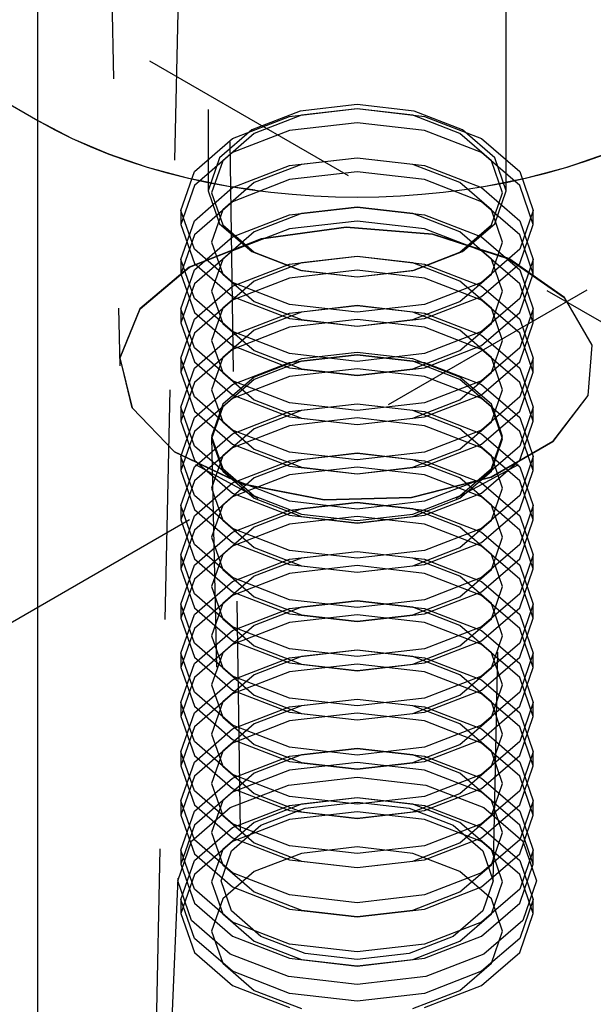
# Model space of a CAD drawing. Header units: inches. Extents: x 1907 to 2452, y -210 to -54.
# Tile 530 of 656: x 2009.775 to 2010.025, y -195.891 to -195.463. Entities that reach past the tile are written whole.
import ezdxf

# ---------------------------------------------------------------- set-up
doc = ezdxf.new("R2010")
doc.units = ezdxf.units.IN
doc.header["$LTSCALE"] = 0.5
doc.header["$MEASUREMENT"] = 0
doc.linetypes.add('HIDDEN', pattern=[0.225, 0.15, -0.075])
doc.layers.add('SID-M-H', color=4, linetype='HIDDEN')
doc.layers.add('SID-M-S', color=105, linetype='Continuous')

msp = doc.modelspace()

# ---------------------------------------------------------------- linework, layer by layer
at = {"layer": 'SID-M-H'}
for p, q in [((2015.11487, -198.53046), (1991.78034, -185.05973)), ((2011.06174, -194.98051), (2009.29398, -196.00102)), ((2009.88382, -196.61576), (2009.86049, -195.08577)), ((2009.82161, -196.52366), (2009.84897, -195.24428)), ((2009.8574, -195.3018), (2009.8574, -195.53718)), ((2009.98732, -195.53718), (2009.98732, -195.3018)), ((2009.8141, -195.38843), (2009.81891, -195.61343)), ((2009.8975, -195.50253), (2009.87643, -195.51066)), ((2009.89298, -195.50479), (2009.92236, -195.50141)), ((2009.92236, -195.49968), (2009.8975, -195.50253)), ((2009.92236, -195.50149), (2009.89811, -195.50427)), ((2009.94722, -195.50253), (2009.92236, -195.49968)), ((2009.92236, -195.50141), (2009.95174, -195.50479)), ((2009.94662, -195.50427), (2009.92236, -195.50149)), ((2009.9683, -195.51066), (2009.94722, -195.50253)), ((2009.86808, -195.5144), (2009.89298, -195.50479)), ((2009.89811, -195.50427), (2009.87754, -195.51221)), ((2009.92236, -195.50754), (2009.89298, -195.51091)), ((2009.95174, -195.51091), (2009.92236, -195.50754)), ((2009.96718, -195.51221), (2009.94662, -195.50427)), ((2009.95174, -195.50479), (2009.97665, -195.5144)), ((2009.87643, -195.51066), (2009.86235, -195.52283)), ((2009.89298, -195.51091), (2009.86808, -195.52052)), ((2009.97665, -195.52052), (2009.95174, -195.51091)), ((2009.98238, -195.52283), (2009.9683, -195.51066)), ((2009.85144, -195.52877), (2009.86808, -195.5144)), ((2009.87754, -195.51221), (2009.8638, -195.52408)), ((2009.98092, -195.52408), (2009.96718, -195.51221)), ((2009.97665, -195.5144), (2009.99329, -195.52877)), ((2009.86808, -195.52052), (2009.85144, -195.5349)), ((2009.99329, -195.5349), (2009.97665, -195.52052)), ((2009.86235, -195.52283), (2009.8574, -195.53718)), ((2009.8638, -195.52408), (2009.85898, -195.53808)), ((2009.89298, -195.52622), (2009.92236, -195.52285)), ((2009.92236, -195.52292), (2009.89811, -195.52571)), ((2009.92236, -195.52285), (2009.95174, -195.52622)), ((2009.94662, -195.52571), (2009.92236, -195.52292)), ((2009.98575, -195.53808), (2009.98092, -195.52408)), ((2009.98732, -195.53718), (2009.98238, -195.52283)), ((2009.84559, -195.54573), (2009.85144, -195.52877)), ((2009.86808, -195.53583), (2009.89298, -195.52622)), ((2009.89811, -195.52571), (2009.87754, -195.53364)), ((2009.92236, -195.52897), (2009.89298, -195.53234)), ((2009.95174, -195.53234), (2009.92236, -195.52897)), ((2009.96718, -195.53364), (2009.94662, -195.52571)), ((2009.95174, -195.52622), (2009.97665, -195.53583)), ((2009.99329, -195.52877), (2009.99914, -195.54573)), ((2009.89298, -195.53234), (2009.86808, -195.54195)), ((2009.97665, -195.54195), (2009.95174, -195.53234)), ((2009.85144, -195.5349), (2009.84559, -195.55186)), ((2009.85144, -195.55021), (2009.86808, -195.53583)), ((2009.8574, -195.53718), (2009.86235, -195.55153)), ((2009.87754, -195.53364), (2009.8638, -195.54551)), ((2009.98092, -195.54551), (2009.96718, -195.53364)), ((2009.97665, -195.53583), (2009.99329, -195.55021)), ((2009.98238, -195.55153), (2009.98732, -195.53718)), ((2009.99914, -195.55186), (2009.99329, -195.5349)), ((2009.86808, -195.54195), (2009.85144, -195.55633)), ((2009.85898, -195.53808), (2009.8638, -195.55208)), ((2009.99329, -195.55633), (2009.97665, -195.54195)), ((2009.98092, -195.55208), (2009.98575, -195.53808)), ((2009.84559, -195.54573), (2009.84559, -195.55186)), ((2009.85144, -195.56269), (2009.84559, -195.54573)), ((2009.8638, -195.54551), (2009.85898, -195.55951)), ((2009.89298, -195.54765), (2009.92236, -195.54428)), ((2009.92236, -195.54435), (2009.89811, -195.54714)), ((2009.92236, -195.54428), (2009.95174, -195.54765)), ((2009.94662, -195.54714), (2009.92236, -195.54435)), ((2009.98575, -195.55951), (2009.98092, -195.54551)), ((2009.99914, -195.54573), (2009.99329, -195.56269)), ((2009.99914, -195.55186), (2009.99914, -195.54573)), ((2009.84559, -195.56717), (2009.85144, -195.55021)), ((2009.86808, -195.55726), (2009.89298, -195.54765)), ((2009.89811, -195.54714), (2009.87754, -195.55507)), ((2009.92236, -195.5504), (2009.89298, -195.55378)), ((2009.95174, -195.55378), (2009.92236, -195.5504)), ((2009.96718, -195.55507), (2009.94662, -195.54714)), ((2009.95174, -195.54765), (2009.97665, -195.55726)), ((2009.99329, -195.55021), (2009.99914, -195.56717)), ((2009.84559, -195.55186), (2009.85144, -195.56882)), ((2009.86235, -195.55153), (2009.87643, -195.5637)), ((2009.8638, -195.55208), (2009.87754, -195.56395)), ((2009.89298, -195.55378), (2009.86808, -195.56338)), ((2009.91759, -195.55303), (2009.88058, -195.55805)), ((2009.88061, -195.5581), (2009.91759, -195.55308)), ((2009.95524, -195.55606), (2009.91759, -195.55303)), ((2009.91759, -195.55308), (2009.95521, -195.55611)), ((2009.97665, -195.56338), (2009.95174, -195.55378)), ((2009.96718, -195.56395), (2009.98092, -195.55208)), ((2009.9683, -195.5637), (2009.98238, -195.55153)), ((2009.99329, -195.56882), (2009.99914, -195.55186)), ((2009.85144, -195.55633), (2009.84559, -195.57329)), ((2009.88058, -195.55805), (2009.84921, -195.57046)), ((2009.84928, -195.5705), (2009.88061, -195.5581)), ((2009.85144, -195.57164), (2009.86808, -195.55726)), ((2009.87754, -195.55507), (2009.8638, -195.56694)), ((2009.95521, -195.55611), (2009.9884, -195.56678)), ((2009.98846, -195.56674), (2009.95524, -195.55606)), ((2009.98092, -195.56694), (2009.96718, -195.55507)), ((2009.97665, -195.55726), (2009.99329, -195.57164)), ((2009.99914, -195.57329), (2009.99329, -195.55633)), ((2009.86808, -195.57707), (2009.85144, -195.56269)), ((2009.86808, -195.56338), (2009.85144, -195.57776)), ((2009.85898, -195.55951), (2009.8638, -195.57352)), ((2009.99329, -195.56269), (2009.97665, -195.57707)), ((2009.99329, -195.57776), (2009.97665, -195.56338)), ((2009.98092, -195.57352), (2009.98575, -195.55951)), ((2009.84559, -195.56717), (2009.84559, -195.57329)), ((2009.85144, -195.58413), (2009.84559, -195.56717)), ((2009.8638, -195.56694), (2009.85898, -195.58094)), ((2009.87643, -195.5637), (2009.8975, -195.57183)), ((2009.87754, -195.56395), (2009.89811, -195.57189)), ((2009.89298, -195.56908), (2009.92236, -195.56571)), ((2009.92236, -195.56578), (2009.89811, -195.56857)), ((2009.92236, -195.56571), (2009.95174, -195.56908)), ((2009.94662, -195.56857), (2009.92236, -195.56578)), ((2009.94662, -195.57189), (2009.96718, -195.56395)), ((2009.94722, -195.57183), (2009.9683, -195.5637)), ((2009.98575, -195.58094), (2009.98092, -195.56694)), ((2009.9884, -195.56678), (2010.01266, -195.58365)), ((2010.01275, -195.58363), (2009.98846, -195.56674)), ((2009.99914, -195.56717), (2009.99329, -195.58413)), ((2009.99914, -195.57329), (2009.99914, -195.56717)), ((2009.84921, -195.57046), (2009.82772, -195.58857)), ((2009.82781, -195.58859), (2009.84928, -195.5705)), ((2009.84559, -195.5886), (2009.85144, -195.57164)), ((2009.85144, -195.56882), (2009.86808, -195.5832)), ((2009.86808, -195.57869), (2009.89298, -195.56908)), ((2009.89811, -195.56857), (2009.87754, -195.5765)), ((2009.92236, -195.57183), (2009.89298, -195.57521)), ((2009.8975, -195.57183), (2009.92236, -195.57468)), ((2009.89811, -195.57189), (2009.92236, -195.57467)), ((2009.92236, -195.57468), (2009.94722, -195.57183)), ((2009.95174, -195.57521), (2009.92236, -195.57183)), ((2009.92236, -195.57467), (2009.94662, -195.57189)), ((2009.96718, -195.5765), (2009.94662, -195.56857)), ((2009.95174, -195.56908), (2009.97665, -195.57869)), ((2009.97665, -195.5832), (2009.99329, -195.56882)), ((2009.99329, -195.57164), (2009.99914, -195.5886)), ((2009.84559, -195.57329), (2009.85144, -195.59025)), ((2009.8638, -195.57352), (2009.87754, -195.58539)), ((2009.89298, -195.57521), (2009.86808, -195.58481)), ((2009.97665, -195.58481), (2009.95174, -195.57521)), ((2009.96718, -195.58539), (2009.98092, -195.57352)), ((2009.99329, -195.59025), (2009.99914, -195.57329)), ((2009.85144, -195.57776), (2009.84559, -195.59472)), ((2009.85144, -195.59307), (2009.86808, -195.57869)), ((2009.87754, -195.5765), (2009.8638, -195.58837)), ((2009.89298, -195.58668), (2009.86808, -195.57707)), ((2009.97665, -195.57707), (2009.95174, -195.58668)), ((2009.98092, -195.58837), (2009.96718, -195.5765)), ((2009.97665, -195.57869), (2009.99329, -195.59307)), ((2009.99914, -195.59472), (2009.99329, -195.57776)), ((2009.86808, -195.5985), (2009.85144, -195.58413)), ((2009.86808, -195.58481), (2009.85144, -195.59919)), ((2009.85898, -195.58094), (2009.8638, -195.59495)), ((2009.86808, -195.5832), (2009.89298, -195.5928)), ((2009.95174, -195.5928), (2009.97665, -195.5832)), ((2009.99329, -195.58413), (2009.97665, -195.5985)), ((2009.99329, -195.59919), (2009.97665, -195.58481)), ((2009.98092, -195.59495), (2009.98575, -195.58094)), ((2010.01266, -195.58365), (2010.02473, -195.60445)), ((2010.02483, -195.60444), (2010.01275, -195.58363)), ((2009.82772, -195.58857), (2009.81902, -195.60993)), ((2009.81911, -195.60993), (2009.82781, -195.58859)), ((2009.84559, -195.5886), (2009.84559, -195.59472)), ((2009.85144, -195.60556), (2009.84559, -195.5886)), ((2009.8638, -195.58837), (2009.85898, -195.60238)), ((2009.87754, -195.58539), (2009.89811, -195.59332)), ((2009.92236, -195.59005), (2009.89298, -195.58668)), ((2009.89298, -195.59051), (2009.92236, -195.58714)), ((2009.92236, -195.58721), (2009.89811, -195.59)), ((2009.95174, -195.58668), (2009.92236, -195.59005)), ((2009.92236, -195.58714), (2009.95174, -195.59051)), ((2009.94662, -195.59), (2009.92236, -195.58721)), ((2009.94662, -195.59332), (2009.96718, -195.58539)), ((2009.98575, -195.60238), (2009.98092, -195.58837)), ((2009.99914, -195.5886), (2009.99329, -195.60556)), ((2009.99914, -195.59472), (2009.99914, -195.5886)), ((2009.84559, -195.61003), (2009.85144, -195.59307)), ((2009.85144, -195.59025), (2009.86808, -195.60463)), ((2009.86808, -195.60012), (2009.89298, -195.59051)), ((2009.89811, -195.59), (2009.87754, -195.59793)), ((2009.89298, -195.5928), (2009.92236, -195.59618)), ((2009.92236, -195.59327), (2009.89298, -195.59664)), ((2009.89811, -195.59332), (2009.92236, -195.5961)), ((2009.92236, -195.59618), (2009.95174, -195.5928)), ((2009.95174, -195.59664), (2009.92236, -195.59327)), ((2009.92236, -195.5961), (2009.94662, -195.59332)), ((2009.96718, -195.59793), (2009.94662, -195.59)), ((2009.95174, -195.59051), (2009.97665, -195.60012)), ((2009.97665, -195.60463), (2009.99329, -195.59025)), ((2009.99329, -195.59307), (2009.99914, -195.61003)), ((2009.84559, -195.59472), (2009.85144, -195.61168)), ((2009.8638, -195.59495), (2009.87754, -195.60682)), ((2009.89298, -195.59664), (2009.86808, -195.60625)), ((2009.97665, -195.60625), (2009.95174, -195.59664)), ((2009.96718, -195.60682), (2009.98092, -195.59495)), ((2009.99329, -195.61168), (2009.99914, -195.59472)), ((2009.85144, -195.59919), (2009.84559, -195.61615)), ((2009.85144, -195.6145), (2009.86808, -195.60012)), ((2009.87754, -195.59793), (2009.8638, -195.6098)), ((2009.89298, -195.60811), (2009.86808, -195.5985)), ((2009.97665, -195.5985), (2009.95174, -195.60811)), ((2009.98092, -195.6098), (2009.96718, -195.59793)), ((2009.97665, -195.60012), (2009.99329, -195.6145)), ((2009.99914, -195.61615), (2009.99329, -195.59919)), ((2009.86808, -195.61994), (2009.85144, -195.60556)), ((2009.86808, -195.60625), (2009.85144, -195.62062)), ((2009.85898, -195.60238), (2009.8638, -195.61638)), ((2009.86808, -195.60463), (2009.89298, -195.61424)), ((2009.95174, -195.61424), (2009.97665, -195.60463)), ((2009.99329, -195.60556), (2009.97665, -195.61994)), ((2009.99329, -195.62062), (2009.97665, -195.60625)), ((2009.98092, -195.61638), (2009.98575, -195.60238)), ((2010.02473, -195.60445), (2010.02298, -195.62635)), ((2010.02307, -195.62636), (2010.02483, -195.60444)), ((2009.81902, -195.60993), (2009.82427, -195.63167)), ((2009.82436, -195.63165), (2009.81911, -195.60993)), ((2009.84559, -195.61003), (2009.84559, -195.61615)), ((2009.85144, -195.62699), (2009.84559, -195.61003)), ((2009.8638, -195.6098), (2009.85898, -195.62381)), ((2009.8981, -195.61037), (2009.87752, -195.6183)), ((2009.87754, -195.60682), (2009.89811, -195.61475)), ((2009.92236, -195.61148), (2009.89298, -195.60811)), ((2009.89298, -195.61195), (2009.92236, -195.60857)), ((2009.92236, -195.60758), (2009.8981, -195.61037)), ((2009.92236, -195.60865), (2009.89811, -195.61143)), ((2009.94663, -195.61037), (2009.92236, -195.60758)), ((2009.95174, -195.60811), (2009.92236, -195.61148)), ((2009.92236, -195.60857), (2009.95174, -195.61195)), ((2009.94662, -195.61143), (2009.92236, -195.60865)), ((2009.94662, -195.61475), (2009.96718, -195.60682)), ((2009.9672, -195.6183), (2009.94663, -195.61037)), ((2009.98575, -195.62381), (2009.98092, -195.6098)), ((2009.99914, -195.61003), (2009.99329, -195.62699)), ((2009.99914, -195.61615), (2009.99914, -195.61003)), ((2009.84559, -195.63146), (2009.85144, -195.6145)), ((2009.85144, -195.61168), (2009.86808, -195.62606)), ((2009.86808, -195.62155), (2009.89298, -195.61195)), ((2009.89811, -195.61143), (2009.87754, -195.61936)), ((2009.89298, -195.61424), (2009.92236, -195.61761)), ((2009.92236, -195.6147), (2009.89298, -195.61807)), ((2009.89811, -195.61475), (2009.92236, -195.61754)), ((2009.92236, -195.61761), (2009.95174, -195.61424)), ((2009.95174, -195.61807), (2009.92236, -195.6147)), ((2009.92236, -195.61754), (2009.94662, -195.61475)), ((2009.96718, -195.61936), (2009.94662, -195.61143)), ((2009.95174, -195.61195), (2009.97665, -195.62155)), ((2009.97665, -195.62606), (2009.99329, -195.61168)), ((2009.99329, -195.6145), (2009.99914, -195.63146)), ((2009.84559, -195.61615), (2009.85144, -195.63311)), ((2009.87752, -195.6183), (2009.86378, -195.63018)), ((2009.8638, -195.61638), (2009.87754, -195.62825)), ((2009.89298, -195.61807), (2009.86808, -195.62768)), ((2009.97665, -195.62768), (2009.95174, -195.61807)), ((2009.96718, -195.62825), (2009.98092, -195.61638)), ((2009.98095, -195.63018), (2009.9672, -195.6183)), ((2009.99329, -195.63311), (2009.99914, -195.61615)), ((2009.85144, -195.62062), (2009.84559, -195.63758)), ((2009.85144, -195.63593), (2009.86808, -195.62155)), ((2009.87754, -195.61936), (2009.8638, -195.63123)), ((2009.89298, -195.62954), (2009.86808, -195.61994)), ((2009.97665, -195.61994), (2009.95174, -195.62954)), ((2009.98092, -195.63123), (2009.96718, -195.61936)), ((2009.97665, -195.62155), (2009.99329, -195.63593)), ((2009.99914, -195.63758), (2009.99329, -195.62062)), ((2009.86808, -195.64137), (2009.85144, -195.62699)), ((2009.86808, -195.62768), (2009.85144, -195.64206)), ((2009.85898, -195.62381), (2009.8638, -195.63781)), ((2009.86808, -195.62606), (2009.89298, -195.63567)), ((2009.95174, -195.63567), (2009.97665, -195.62606)), ((2009.99329, -195.62699), (2009.97665, -195.64137)), ((2009.99329, -195.64206), (2009.97665, -195.62768)), ((2009.98092, -195.63781), (2009.98575, -195.62381)), ((2010.02298, -195.62635), (2010.00764, -195.64641)), ((2010.00772, -195.64644), (2010.02307, -195.62636)), ((2009.82427, -195.63167), (2009.84277, -195.65084)), ((2009.84284, -195.65081), (2009.82436, -195.63165)), ((2009.84559, -195.63146), (2009.84559, -195.63758)), ((2009.85144, -195.64842), (2009.84559, -195.63146)), ((2009.86378, -195.63018), (2009.85895, -195.64419)), ((2009.8638, -195.63123), (2009.85898, -195.64524)), ((2009.87754, -195.62825), (2009.89811, -195.63618)), ((2009.92236, -195.63292), (2009.89298, -195.62954)), ((2009.89298, -195.63338), (2009.92236, -195.63)), ((2009.92236, -195.63008), (2009.89811, -195.63286)), ((2009.95174, -195.62954), (2009.92236, -195.63292)), ((2009.92236, -195.63), (2009.95174, -195.63338)), ((2009.94662, -195.63286), (2009.92236, -195.63008)), ((2009.94662, -195.63618), (2009.96718, -195.62825)), ((2009.98575, -195.64524), (2009.98092, -195.63123)), ((2009.98578, -195.64419), (2009.98095, -195.63018)), ((2009.99914, -195.63146), (2009.99329, -195.64842)), ((2009.99914, -195.63758), (2009.99914, -195.63146)), ((2009.84559, -195.65289), (2009.85144, -195.63593)), ((2009.85144, -195.63311), (2009.86808, -195.64749)), ((2009.86808, -195.64298), (2009.89298, -195.63338)), ((2009.89811, -195.63286), (2009.87754, -195.6408)), ((2009.89298, -195.63567), (2009.92236, -195.63904)), ((2009.92236, -195.63613), (2009.89298, -195.6395)), ((2009.89811, -195.63618), (2009.92236, -195.63897)), ((2009.92236, -195.63904), (2009.95174, -195.63567)), ((2009.95174, -195.6395), (2009.92236, -195.63613)), ((2009.92236, -195.63897), (2009.94662, -195.63618)), ((2009.96718, -195.6408), (2009.94662, -195.63286)), ((2009.95174, -195.63338), (2009.97665, -195.64298)), ((2009.97665, -195.64749), (2009.99329, -195.63311)), ((2009.99329, -195.63593), (2009.99914, -195.65289)), ((2009.84559, -195.63758), (2009.85144, -195.65455)), ((2009.8638, -195.63781), (2009.87754, -195.64968)), ((2009.89298, -195.6395), (2009.86808, -195.64911)), ((2009.97665, -195.64911), (2009.95174, -195.6395)), ((2009.96718, -195.64968), (2009.98092, -195.63781)), ((2009.99329, -195.65455), (2009.99914, -195.63758)), ((2009.85144, -195.64206), (2009.84559, -195.65902)), ((2009.85144, -195.65736), (2009.86808, -195.64298)), ((2009.85895, -195.64419), (2009.86378, -195.6582)), ((2009.85895, -195.64464), (2009.86309, -195.83814)), ((2009.87754, -195.6408), (2009.8638, -195.65267)), ((2009.89298, -195.65097), (2009.86808, -195.64137)), ((2009.97665, -195.64137), (2009.95174, -195.65097)), ((2009.98092, -195.65267), (2009.96718, -195.6408)), ((2009.97665, -195.64298), (2009.99329, -195.65736)), ((2009.98095, -195.6582), (2009.98578, -195.64419)), ((2009.98164, -195.83814), (2009.98577, -195.64464)), ((2009.99914, -195.65902), (2009.99329, -195.64206)), ((2009.86808, -195.6628), (2009.85144, -195.64842)), ((2009.86808, -195.64911), (2009.85144, -195.66349)), ((2009.85898, -195.64524), (2009.8638, -195.65924)), ((2009.86808, -195.64749), (2009.89298, -195.6571)), ((2009.95174, -195.6571), (2009.97665, -195.64749)), ((2009.99329, -195.64842), (2009.97665, -195.6628)), ((2009.99329, -195.66349), (2009.97665, -195.64911)), ((2010.00764, -195.64641), (2009.98078, -195.66192)), ((2009.98083, -195.66196), (2010.00772, -195.64644)), ((2009.98092, -195.65924), (2009.98575, -195.64524)), ((2009.84277, -195.65084), (2009.87202, -195.66487)), ((2009.87207, -195.66482), (2009.84284, -195.65081)), ((2009.84559, -195.65289), (2009.84559, -195.65902)), ((2009.85144, -195.66985), (2009.84559, -195.65289)), ((2009.8638, -195.65267), (2009.85898, -195.66667)), ((2009.87754, -195.64968), (2009.89811, -195.65761)), ((2009.92236, -195.65435), (2009.89298, -195.65097)), ((2009.89298, -195.65481), (2009.92236, -195.65144)), ((2009.92236, -195.65151), (2009.89811, -195.65429)), ((2009.95174, -195.65097), (2009.92236, -195.65435)), ((2009.92236, -195.65144), (2009.95174, -195.65481)), ((2009.94662, -195.65429), (2009.92236, -195.65151)), ((2009.94662, -195.65761), (2009.96718, -195.64968)), ((2009.98575, -195.66667), (2009.98092, -195.65267)), ((2009.99914, -195.65289), (2009.99329, -195.66985)), ((2009.99914, -195.65902), (2009.99914, -195.65289)), ((2009.84559, -195.67432), (2009.85144, -195.65736)), ((2009.85144, -195.65455), (2009.86808, -195.66892)), ((2009.85196, -195.65637), (2009.87917, -195.67099)), ((2009.86808, -195.66442), (2009.89298, -195.65481)), ((2009.89811, -195.65429), (2009.87754, -195.66223)), ((2009.89298, -195.6571), (2009.92236, -195.66047)), ((2009.92236, -195.65756), (2009.89298, -195.66093)), ((2009.89811, -195.65761), (2009.92236, -195.6604)), ((2009.92236, -195.66047), (2009.95174, -195.6571)), ((2009.95174, -195.66093), (2009.92236, -195.65756)), ((2009.92236, -195.6604), (2009.94662, -195.65761)), ((2009.96718, -195.66223), (2009.94662, -195.65429)), ((2009.95174, -195.65481), (2009.97665, -195.66442)), ((2009.96556, -195.67099), (2009.99277, -195.65637)), ((2009.97665, -195.66892), (2009.99329, -195.65455)), ((2009.99329, -195.65736), (2009.99914, -195.67432)), ((2009.84559, -195.65902), (2009.85144, -195.67598)), ((2009.86378, -195.6582), (2009.87752, -195.67007)), ((2009.8638, -195.65924), (2009.87754, -195.67111)), ((2009.89298, -195.66093), (2009.86808, -195.67054)), ((2009.98078, -195.66192), (2009.94603, -195.67077)), ((2009.94605, -195.67083), (2009.98083, -195.66196)), ((2009.97665, -195.67054), (2009.95174, -195.66093)), ((2009.96718, -195.67111), (2009.98092, -195.65924)), ((2009.9672, -195.67007), (2009.98095, -195.6582)), ((2009.99329, -195.67598), (2009.99914, -195.65902)), ((2009.85144, -195.66349), (2009.84559, -195.68045)), ((2009.85144, -195.67879), (2009.86808, -195.66442)), ((2009.87754, -195.66223), (2009.8638, -195.6741)), ((2009.89298, -195.67241), (2009.86808, -195.6628)), ((2009.87202, -195.66487), (2009.90807, -195.67184)), ((2009.90808, -195.67179), (2009.87207, -195.66482)), ((2009.97665, -195.6628), (2009.95174, -195.67241)), ((2009.98092, -195.6741), (2009.96718, -195.66223)), ((2009.97665, -195.66442), (2009.99329, -195.67879)), ((2009.99914, -195.68045), (2009.99329, -195.66349)), ((2009.86808, -195.68423), (2009.85144, -195.66985)), ((2009.86808, -195.67054), (2009.85144, -195.68492)), ((2009.85898, -195.66667), (2009.8638, -195.68067)), ((2009.86808, -195.66892), (2009.89298, -195.67853)), ((2009.87752, -195.67007), (2009.8981, -195.67801)), ((2009.94663, -195.67801), (2009.9672, -195.67007)), ((2009.95174, -195.67853), (2009.97665, -195.66892)), ((2009.99329, -195.66985), (2009.97665, -195.68423)), ((2009.99329, -195.68492), (2009.97665, -195.67054)), ((2009.98092, -195.68067), (2009.98575, -195.66667)), ((2009.84559, -195.67432), (2009.84559, -195.68045)), ((2009.85144, -195.69128), (2009.84559, -195.67432)), ((2009.8638, -195.6741), (2009.85898, -195.6881)), ((2009.87754, -195.67111), (2009.89811, -195.67904)), ((2009.92236, -195.67578), (2009.89298, -195.67241)), ((2009.89298, -195.67624), (2009.92236, -195.67287)), ((2009.92236, -195.67294), (2009.89811, -195.67573)), ((2009.90807, -195.67184), (2009.94605, -195.67083)), ((2009.94603, -195.67077), (2009.90808, -195.67179)), ((2009.95174, -195.67241), (2009.92236, -195.67578)), ((2009.92236, -195.67287), (2009.95174, -195.67624)), ((2009.94662, -195.67573), (2009.92236, -195.67294)), ((2009.94662, -195.67904), (2009.96718, -195.67111)), ((2009.98575, -195.6881), (2009.98092, -195.6741)), ((2009.99914, -195.67432), (2009.99329, -195.69128)), ((2009.99914, -195.68045), (2009.99914, -195.67432)), ((2009.84559, -195.69575), (2009.85144, -195.67879)), ((2009.85144, -195.67598), (2009.86808, -195.69035)), ((2009.86808, -195.68585), (2009.89298, -195.67624)), ((2009.89811, -195.67573), (2009.87754, -195.68366)), ((2009.89298, -195.67853), (2009.92236, -195.6819)), ((2009.92236, -195.67899), (2009.89298, -195.68237)), ((2009.8981, -195.67801), (2009.92236, -195.6808)), ((2009.89811, -195.67904), (2009.92236, -195.68183)), ((2009.92236, -195.6808), (2009.94663, -195.67801)), ((2009.92236, -195.6819), (2009.95174, -195.67853)), ((2009.95174, -195.68237), (2009.92236, -195.67899)), ((2009.92236, -195.68183), (2009.94662, -195.67904)), ((2009.96718, -195.68366), (2009.94662, -195.67573)), ((2009.95174, -195.67624), (2009.97665, -195.68585)), ((2009.97665, -195.69035), (2009.99329, -195.67598)), ((2009.99329, -195.67879), (2009.99914, -195.69575)), ((2009.84559, -195.68045), (2009.85144, -195.69741)), ((2009.8638, -195.68067), (2009.87754, -195.69254)), ((2009.89298, -195.68237), (2009.86808, -195.69197)), ((2009.97665, -195.69197), (2009.95174, -195.68237)), ((2009.96718, -195.69254), (2009.98092, -195.68067)), ((2009.99329, -195.69741), (2009.99914, -195.68045)), ((2009.85144, -195.68492), (2009.84559, -195.70188)), ((2009.85144, -195.70023), (2009.86808, -195.68585)), ((2009.87754, -195.68366), (2009.8638, -195.69553)), ((2009.89298, -195.69384), (2009.86808, -195.68423)), ((2009.97665, -195.68423), (2009.95174, -195.69384)), ((2009.98092, -195.69553), (2009.96718, -195.68366)), ((2009.97665, -195.68585), (2009.99329, -195.70023)), ((2009.99914, -195.70188), (2009.99329, -195.68492)), ((2009.86808, -195.70566), (2009.85144, -195.69128)), ((2009.86808, -195.69197), (2009.85144, -195.70635)), ((2009.85898, -195.6881), (2009.8638, -195.7021)), ((2009.86808, -195.69035), (2009.89298, -195.69996)), ((2009.95174, -195.69996), (2009.97665, -195.69035)), ((2009.99329, -195.69128), (2009.97665, -195.70566)), ((2009.99329, -195.70635), (2009.97665, -195.69197)), ((2009.98092, -195.7021), (2009.98575, -195.6881)), ((2009.84559, -195.69575), (2009.84559, -195.70188)), ((2009.85144, -195.71271), (2009.84559, -195.69575)), ((2009.8638, -195.69553), (2009.85898, -195.70953)), ((2009.87754, -195.69254), (2009.89811, -195.70048)), ((2009.92236, -195.69721), (2009.89298, -195.69384)), ((2009.89298, -195.69767), (2009.92236, -195.6943)), ((2009.92236, -195.69437), (2009.89811, -195.69716)), ((2009.95174, -195.69384), (2009.92236, -195.69721)), ((2009.92236, -195.6943), (2009.95174, -195.69767)), ((2009.94662, -195.69716), (2009.92236, -195.69437)), ((2009.94662, -195.70048), (2009.96718, -195.69254)), ((2009.98575, -195.70953), (2009.98092, -195.69553)), ((2009.99914, -195.69575), (2009.99329, -195.71271)), ((2009.99914, -195.70188), (2009.99914, -195.69575)), ((2009.84559, -195.71719), (2009.85144, -195.70023)), ((2009.85144, -195.69741), (2009.86808, -195.71179)), ((2009.86808, -195.70728), (2009.89298, -195.69767)), ((2009.89811, -195.69716), (2009.87754, -195.70509)), ((2009.89298, -195.69996), (2009.92236, -195.70334)), ((2009.92236, -195.70042), (2009.89298, -195.7038)), ((2009.89811, -195.70048), (2009.92236, -195.70326)), ((2009.92236, -195.70334), (2009.95174, -195.69996)), ((2009.95174, -195.7038), (2009.92236, -195.70042)), ((2009.92236, -195.70326), (2009.94662, -195.70048)), ((2009.96718, -195.70509), (2009.94662, -195.69716)), ((2009.95174, -195.69767), (2009.97665, -195.70728)), ((2009.97665, -195.71179), (2009.99329, -195.69741)), ((2009.99329, -195.70023), (2009.99914, -195.71719)), ((2009.84559, -195.70188), (2009.85144, -195.71884)), ((2009.8638, -195.7021), (2009.87754, -195.71398)), ((2009.89298, -195.7038), (2009.86808, -195.7134)), ((2009.97665, -195.7134), (2009.95174, -195.7038)), ((2009.96718, -195.71398), (2009.98092, -195.7021)), ((2009.99329, -195.71884), (2009.99914, -195.70188)), ((2009.85144, -195.70635), (2009.84559, -195.72331)), ((2009.85144, -195.72166), (2009.86808, -195.70728)), ((2009.87754, -195.70509), (2009.8638, -195.71696)), ((2009.89298, -195.71527), (2009.86808, -195.70566)), ((2009.97665, -195.70566), (2009.95174, -195.71527)), ((2009.98092, -195.71696), (2009.96718, -195.70509)), ((2009.97665, -195.70728), (2009.99329, -195.72166)), ((2009.99914, -195.72331), (2009.99329, -195.70635)), ((2009.86808, -195.72709), (2009.85144, -195.71271)), ((2009.86808, -195.7134), (2009.85144, -195.72778)), ((2009.85898, -195.70953), (2009.8638, -195.72354)), ((2009.86808, -195.71179), (2009.89298, -195.72139)), ((2009.95174, -195.72139), (2009.97665, -195.71179)), ((2009.99329, -195.71271), (2009.97665, -195.72709)), ((2009.99329, -195.72778), (2009.97665, -195.7134)), ((2009.98092, -195.72354), (2009.98575, -195.70953)), ((2009.84559, -195.71719), (2009.84559, -195.72331)), ((2009.85144, -195.73415), (2009.84559, -195.71719)), ((2009.8638, -195.71696), (2009.85898, -195.73096)), ((2009.87754, -195.71398), (2009.89811, -195.72191)), ((2009.92236, -195.71864), (2009.89298, -195.71527)), ((2009.89298, -195.7191), (2009.92236, -195.71573)), ((2009.92236, -195.7158), (2009.89811, -195.71859)), ((2009.95174, -195.71527), (2009.92236, -195.71864)), ((2009.92236, -195.71573), (2009.95174, -195.7191)), ((2009.94662, -195.71859), (2009.92236, -195.7158)), ((2009.94662, -195.72191), (2009.96718, -195.71398)), ((2009.98575, -195.73096), (2009.98092, -195.71696)), ((2009.99914, -195.71719), (2009.99329, -195.73415)), ((2009.99914, -195.72331), (2009.99914, -195.71719)), ((2009.84559, -195.73862), (2009.85144, -195.72166)), ((2009.85144, -195.71884), (2009.86808, -195.73322)), ((2009.86808, -195.72871), (2009.89298, -195.7191)), ((2009.89811, -195.71859), (2009.87754, -195.72652)), ((2009.89298, -195.72139), (2009.92236, -195.72477)), ((2009.92236, -195.72185), (2009.89298, -195.72523)), ((2009.89811, -195.72191), (2009.92236, -195.72469)), ((2009.92236, -195.72477), (2009.95174, -195.72139)), ((2009.95174, -195.72523), (2009.92236, -195.72185)), ((2009.92236, -195.72469), (2009.94662, -195.72191)), ((2009.96718, -195.72652), (2009.94662, -195.71859)), ((2009.95174, -195.7191), (2009.97665, -195.72871)), ((2009.97665, -195.73322), (2009.99329, -195.71884)), ((2009.99329, -195.72166), (2009.99914, -195.73862)), ((2009.84559, -195.72331), (2009.85144, -195.74027)), ((2009.8638, -195.72354), (2009.87754, -195.73541)), ((2009.89298, -195.72523), (2009.86808, -195.73484)), ((2009.97665, -195.73484), (2009.95174, -195.72523)), ((2009.96718, -195.73541), (2009.98092, -195.72354)), ((2009.99329, -195.74027), (2009.99914, -195.72331)), ((2009.85144, -195.72778), (2009.84559, -195.74474)), ((2009.85144, -195.74309), (2009.86808, -195.72871)), ((2009.87754, -195.72652), (2009.8638, -195.73839)), ((2009.89298, -195.7367), (2009.86808, -195.72709)), ((2009.97665, -195.72709), (2009.95174, -195.7367)), ((2009.98092, -195.73839), (2009.96718, -195.72652)), ((2009.97665, -195.72871), (2009.99329, -195.74309)), ((2009.99914, -195.74474), (2009.99329, -195.72778)), ((2009.86808, -195.74852), (2009.85144, -195.73415)), ((2009.86808, -195.73484), (2009.85144, -195.74921)), ((2009.85898, -195.73096), (2009.8638, -195.74497)), ((2009.86808, -195.73322), (2009.89298, -195.74283)), ((2009.95174, -195.74283), (2009.97665, -195.73322)), ((2009.99329, -195.73415), (2009.97665, -195.74852)), ((2009.99329, -195.74921), (2009.97665, -195.73484)), ((2009.98092, -195.74497), (2009.98575, -195.73096)), ((2009.84559, -195.73862), (2009.84559, -195.74474)), ((2009.85144, -195.75558), (2009.84559, -195.73862)), ((2009.8638, -195.73839), (2009.85898, -195.7524)), ((2009.87754, -195.73541), (2009.89811, -195.74334)), ((2009.92236, -195.74007), (2009.89298, -195.7367)), ((2009.89298, -195.74053), (2009.92236, -195.73716)), ((2009.92236, -195.73724), (2009.89811, -195.74002)), ((2009.95174, -195.7367), (2009.92236, -195.74007)), ((2009.92236, -195.73716), (2009.95174, -195.74053)), ((2009.94662, -195.74002), (2009.92236, -195.73724)), ((2009.94662, -195.74334), (2009.96718, -195.73541)), ((2009.98575, -195.7524), (2009.98092, -195.73839)), ((2009.99914, -195.73862), (2009.99329, -195.75558)), ((2009.99914, -195.74474), (2009.99914, -195.73862)), ((2009.84559, -195.76005), (2009.85144, -195.74309)), ((2009.85144, -195.74027), (2009.86808, -195.75465)), ((2009.86808, -195.75014), (2009.89298, -195.74053)), ((2009.89811, -195.74002), (2009.87754, -195.74795)), ((2009.89298, -195.74283), (2009.92236, -195.7462)), ((2009.92236, -195.74329), (2009.89298, -195.74666)), ((2009.89811, -195.74334), (2009.92236, -195.74612)), ((2009.92236, -195.7462), (2009.95174, -195.74283)), ((2009.95174, -195.74666), (2009.92236, -195.74329)), ((2009.92236, -195.74612), (2009.94662, -195.74334)), ((2009.96718, -195.74795), (2009.94662, -195.74002)), ((2009.95174, -195.74053), (2009.97665, -195.75014)), ((2009.97665, -195.75465), (2009.99329, -195.74027)), ((2009.99329, -195.74309), (2009.99914, -195.76005)), ((2009.84559, -195.74474), (2009.85144, -195.7617)), ((2009.8638, -195.74497), (2009.87754, -195.75684)), ((2009.89298, -195.74666), (2009.86808, -195.75627)), ((2009.97665, -195.75627), (2009.95174, -195.74666)), ((2009.96718, -195.75684), (2009.98092, -195.74497)), ((2009.99329, -195.7617), (2009.99914, -195.74474)), ((2009.85144, -195.74921), (2009.84559, -195.76617)), ((2009.85144, -195.76452), (2009.86808, -195.75014)), ((2009.87754, -195.74795), (2009.8638, -195.75982)), ((2009.89298, -195.75813), (2009.86808, -195.74852)), ((2009.97665, -195.74852), (2009.95174, -195.75813)), ((2009.98092, -195.75982), (2009.96718, -195.74795)), ((2009.97665, -195.75014), (2009.99329, -195.76452)), ((2009.99914, -195.76617), (2009.99329, -195.74921)), ((2009.86808, -195.76996), (2009.85144, -195.75558)), ((2009.86808, -195.75627), (2009.85144, -195.77065)), ((2009.85898, -195.7524), (2009.8638, -195.7664)), ((2009.86808, -195.75465), (2009.89298, -195.76426)), ((2009.95174, -195.76426), (2009.97665, -195.75465)), ((2009.99329, -195.75558), (2009.97665, -195.76996)), ((2009.99329, -195.77065), (2009.97665, -195.75627)), ((2009.98092, -195.7664), (2009.98575, -195.7524)), ((2009.84559, -195.76005), (2009.84559, -195.76617)), ((2009.85144, -195.77701), (2009.84559, -195.76005)), ((2009.8638, -195.75982), (2009.85898, -195.77383)), ((2009.87754, -195.75684), (2009.89811, -195.76477)), ((2009.92236, -195.76151), (2009.89298, -195.75813)), ((2009.89298, -195.76197), (2009.92236, -195.75859)), ((2009.92236, -195.75867), (2009.89811, -195.76145)), ((2009.95174, -195.75813), (2009.92236, -195.76151)), ((2009.92236, -195.75859), (2009.95174, -195.76197)), ((2009.94662, -195.76145), (2009.92236, -195.75867)), ((2009.94662, -195.76477), (2009.96718, -195.75684)), ((2009.98575, -195.77383), (2009.98092, -195.75982)), ((2009.99914, -195.76005), (2009.99329, -195.77701)), ((2009.99914, -195.76617), (2009.99914, -195.76005)), ((2009.84559, -195.78148), (2009.85144, -195.76452)), ((2009.85144, -195.7617), (2009.86808, -195.77608)), ((2009.86808, -195.77157), (2009.89298, -195.76197)), ((2009.89811, -195.76145), (2009.87754, -195.76938)), ((2009.89298, -195.76426), (2009.92236, -195.76763)), ((2009.92236, -195.76472), (2009.89298, -195.76809)), ((2009.89811, -195.76477), (2009.92236, -195.76756)), ((2009.92236, -195.76763), (2009.95174, -195.76426)), ((2009.95174, -195.76809), (2009.92236, -195.76472)), ((2009.92236, -195.76756), (2009.94662, -195.76477)), ((2009.96718, -195.76938), (2009.94662, -195.76145)), ((2009.95174, -195.76197), (2009.97665, -195.77157)), ((2009.97665, -195.77608), (2009.99329, -195.7617)), ((2009.99329, -195.76452), (2009.99914, -195.78148)), ((2009.84559, -195.76617), (2009.85144, -195.78313)), ((2009.8638, -195.7664), (2009.87754, -195.77827)), ((2009.89298, -195.76809), (2009.86808, -195.7777)), ((2009.97665, -195.7777), (2009.95174, -195.76809)), ((2009.96718, -195.77827), (2009.98092, -195.7664)), ((2009.99329, -195.78313), (2009.99914, -195.76617)), ((2009.85144, -195.77065), (2009.84559, -195.78761)), ((2009.85144, -195.78595), (2009.86808, -195.77157)), ((2009.87754, -195.76938), (2009.8638, -195.78126)), ((2009.89298, -195.77956), (2009.86808, -195.76996)), ((2009.97665, -195.76996), (2009.95174, -195.77956)), ((2009.98092, -195.78126), (2009.96718, -195.76938)), ((2009.97665, -195.77157), (2009.99329, -195.78595)), ((2009.99914, -195.78761), (2009.99329, -195.77065)), ((2009.86808, -195.79139), (2009.85144, -195.77701)), ((2009.86808, -195.7777), (2009.85144, -195.79208)), ((2009.85898, -195.77383), (2009.8638, -195.78783)), ((2009.86808, -195.77608), (2009.89298, -195.78569)), ((2009.95174, -195.78569), (2009.97665, -195.77608)), ((2009.99329, -195.77701), (2009.97665, -195.79139)), ((2009.99329, -195.79208), (2009.97665, -195.7777)), ((2009.98092, -195.78783), (2009.98575, -195.77383)), ((2009.84559, -195.78148), (2009.84559, -195.78761)), ((2009.85144, -195.79844), (2009.84559, -195.78148)), ((2009.8638, -195.78126), (2009.85898, -195.79526)), ((2009.87754, -195.77827), (2009.89811, -195.7862)), ((2009.92236, -195.78294), (2009.89298, -195.77956)), ((2009.89298, -195.7834), (2009.92236, -195.78002)), ((2009.92236, -195.7801), (2009.89811, -195.78288)), ((2009.95174, -195.77956), (2009.92236, -195.78294)), ((2009.92236, -195.78002), (2009.95174, -195.7834)), ((2009.94662, -195.78288), (2009.92236, -195.7801)), ((2009.94662, -195.7862), (2009.96718, -195.77827)), ((2009.98575, -195.79526), (2009.98092, -195.78126)), ((2009.99914, -195.78148), (2009.99329, -195.79844)), ((2009.99914, -195.78761), (2009.99914, -195.78148)), ((2009.84559, -195.80291), (2009.85144, -195.78595)), ((2009.85144, -195.78313), (2009.86808, -195.79751)), ((2009.86808, -195.79301), (2009.89298, -195.7834)), ((2009.89811, -195.78288), (2009.87754, -195.79082)), ((2009.89298, -195.78569), (2009.92236, -195.78906)), ((2009.92236, -195.78615), (2009.89298, -195.78952)), ((2009.89811, -195.7862), (2009.92236, -195.78899)), ((2009.92236, -195.78906), (2009.95174, -195.78569)), ((2009.95174, -195.78952), (2009.92236, -195.78615)), ((2009.92236, -195.78899), (2009.94662, -195.7862)), ((2009.96718, -195.79082), (2009.94662, -195.78288)), ((2009.95174, -195.7834), (2009.97665, -195.79301)), ((2009.97665, -195.79751), (2009.99329, -195.78313)), ((2009.99329, -195.78595), (2009.99914, -195.80291)), ((2009.84559, -195.78761), (2009.85144, -195.80457)), ((2009.8638, -195.78783), (2009.87754, -195.7997)), ((2009.89298, -195.78952), (2009.86808, -195.79913)), ((2009.97665, -195.79913), (2009.95174, -195.78952)), ((2009.96718, -195.7997), (2009.98092, -195.78783)), ((2009.99329, -195.80457), (2009.99914, -195.78761)), ((2009.85144, -195.79208), (2009.84559, -195.80904)), ((2009.85144, -195.80738), (2009.86808, -195.79301)), ((2009.87754, -195.79082), (2009.8638, -195.80269)), ((2009.89298, -195.80099), (2009.86808, -195.79139)), ((2009.89244, -195.79602), (2009.92236, -195.79259)), ((2009.92236, -195.79259), (2009.95228, -195.79602)), ((2009.97665, -195.79139), (2009.95174, -195.80099)), ((2009.98092, -195.80269), (2009.96718, -195.79082)), ((2009.97665, -195.79301), (2009.99329, -195.80738)), ((2009.99914, -195.80904), (2009.99329, -195.79208)), ((2009.86808, -195.81282), (2009.85144, -195.79844)), ((2009.86808, -195.79913), (2009.85144, -195.81351)), ((2009.85898, -195.79526), (2009.8638, -195.80926)), ((2009.86708, -195.80581), (2009.89244, -195.79602)), ((2009.86808, -195.79751), (2009.89298, -195.80712)), ((2009.95174, -195.80712), (2009.97665, -195.79751)), ((2009.95228, -195.79602), (2009.97765, -195.80581)), ((2009.99329, -195.79844), (2009.97665, -195.81282)), ((2009.99329, -195.81351), (2009.97665, -195.79913)), ((2009.98092, -195.80926), (2009.98575, -195.79526)), ((2009.84559, -195.80291), (2009.84559, -195.80904)), ((2009.85144, -195.81987), (2009.84559, -195.80291)), ((2009.8638, -195.80269), (2009.85898, -195.81669)), ((2009.87754, -195.7997), (2009.89811, -195.80763)), ((2009.92236, -195.80437), (2009.89298, -195.80099)), ((2009.89298, -195.80483), (2009.92236, -195.80146)), ((2009.92236, -195.80153), (2009.89811, -195.80432)), ((2009.89968, -195.80611), (2009.92236, -195.8035)), ((2009.95174, -195.80099), (2009.92236, -195.80437)), ((2009.92236, -195.80146), (2009.95174, -195.80483)), ((2009.94662, -195.80432), (2009.92236, -195.80153)), ((2009.92236, -195.8035), (2009.94505, -195.80611)), ((2009.94662, -195.80763), (2009.96718, -195.7997)), ((2009.98575, -195.81669), (2009.98092, -195.80269)), ((2009.99914, -195.80291), (2009.99329, -195.81987)), ((2009.99914, -195.80904), (2009.99914, -195.80291)), ((2009.84559, -195.82434), (2009.85144, -195.80738)), ((2009.85013, -195.82045), (2009.86708, -195.80581)), ((2009.85144, -195.80457), (2009.86808, -195.81894)), ((2009.86808, -195.81444), (2009.89298, -195.80483)), ((2009.89811, -195.80432), (2009.87754, -195.81225)), ((2009.88045, -195.81352), (2009.89968, -195.80611)), ((2009.89298, -195.80712), (2009.92236, -195.81049)), ((2009.92236, -195.80758), (2009.89298, -195.81095)), ((2009.89811, -195.80763), (2009.92236, -195.81042)), ((2009.92236, -195.81049), (2009.95174, -195.80712)), ((2009.95174, -195.81095), (2009.92236, -195.80758)), ((2009.92236, -195.81042), (2009.94662, -195.80763)), ((2009.94505, -195.80611), (2009.96428, -195.81352)), ((2009.96718, -195.81225), (2009.94662, -195.80432)), ((2009.95174, -195.80483), (2009.97665, -195.81444)), ((2009.97665, -195.81894), (2009.99329, -195.80457)), ((2009.97765, -195.80581), (2009.9946, -195.82045)), ((2009.99329, -195.80738), (2009.99914, -195.82434)), ((2009.84559, -195.80904), (2009.85144, -195.826)), ((2009.8638, -195.80926), (2009.87754, -195.82113)), ((2009.89298, -195.81095), (2009.86808, -195.82056)), ((2009.97665, -195.82056), (2009.95174, -195.81095)), ((2009.96718, -195.82113), (2009.98092, -195.80926)), ((2009.99329, -195.826), (2009.99914, -195.80904)), ((2009.85144, -195.81351), (2009.84559, -195.83047)), ((2009.85144, -195.82881), (2009.86808, -195.81444)), ((2009.87754, -195.81225), (2009.8638, -195.82412)), ((2009.8676, -195.82462), (2009.88045, -195.81352)), ((2009.89298, -195.82243), (2009.86808, -195.81282)), ((2009.97665, -195.81282), (2009.95174, -195.82243)), ((2009.96428, -195.81352), (2009.97713, -195.82462)), ((2009.98092, -195.82412), (2009.96718, -195.81225)), ((2009.97665, -195.81444), (2009.99329, -195.82881)), ((2009.99914, -195.83047), (2009.99329, -195.81351)), ((2009.84418, -195.83772), (2009.85013, -195.82045)), ((2009.86808, -195.83425), (2009.85144, -195.81987)), ((2009.86808, -195.82056), (2009.85144, -195.83494)), ((2009.85898, -195.81669), (2009.8638, -195.83069)), ((2009.86808, -195.81894), (2009.89298, -195.82855)), ((2009.95174, -195.82855), (2009.97665, -195.81894)), ((2009.99329, -195.81987), (2009.97665, -195.83425)), ((2009.99329, -195.83494), (2009.97665, -195.82056)), ((2009.98092, -195.83069), (2009.98575, -195.81669)), ((2009.9946, -195.82045), (2010.00055, -195.83772)), ((2009.84559, -195.82434), (2009.84559, -195.83047)), ((2009.85144, -195.8413), (2009.84559, -195.82434)), ((2009.8638, -195.82412), (2009.85898, -195.83812)), ((2009.86309, -195.83772), (2009.8676, -195.82462)), ((2009.87754, -195.82113), (2009.89811, -195.82907)), ((2009.92236, -195.8258), (2009.89298, -195.82243)), ((2009.92236, -195.82296), (2009.89811, -195.82575)), ((2009.95174, -195.82243), (2009.92236, -195.8258)), ((2009.94662, -195.82575), (2009.92236, -195.82296)), ((2009.94662, -195.82907), (2009.96718, -195.82113)), ((2009.97713, -195.82462), (2009.98164, -195.83772)), ((2009.98575, -195.83812), (2009.98092, -195.82412)), ((2009.99914, -195.82434), (2009.99329, -195.8413)), ((2009.99914, -195.83047), (2009.99914, -195.82434)), ((2009.84559, -195.84578), (2009.85144, -195.82881)), ((2009.85144, -195.826), (2009.86808, -195.84038)), ((2009.89811, -195.82575), (2009.87754, -195.83368)), ((2009.89298, -195.82855), (2009.92236, -195.83192)), ((2009.89811, -195.82907), (2009.92236, -195.83185)), ((2009.92236, -195.83192), (2009.95174, -195.82855)), ((2009.92236, -195.83185), (2009.94662, -195.82907)), ((2009.96718, -195.83368), (2009.94662, -195.82575)), ((2009.97665, -195.84038), (2009.99329, -195.826)), ((2009.99329, -195.82881), (2009.99914, -195.84578)), ((2009.84559, -195.83047), (2009.85144, -195.84743)), ((2009.8638, -195.83069), (2009.87754, -195.84256)), ((2009.96718, -195.84256), (2009.98092, -195.83069)), ((2009.99329, -195.84743), (2009.99914, -195.83047)), ((2009.8442, -195.83661), (2009.79445, -196.99963)), ((2009.85013, -195.85499), (2009.84418, -195.83772)), ((2009.85144, -195.83494), (2009.84559, -195.8519)), ((2009.8676, -195.85082), (2009.86309, -195.83772)), ((2009.87754, -195.83368), (2009.8638, -195.84555)), ((2009.89298, -195.84386), (2009.86808, -195.83425)), ((2009.97665, -195.83425), (2009.95174, -195.84386)), ((2009.98092, -195.84555), (2009.96718, -195.83368)), ((2009.98164, -195.83772), (2009.97713, -195.85082)), ((2009.99914, -195.8519), (2009.99329, -195.83494)), ((2010.00055, -195.83772), (2009.9946, -195.85499)), ((2010.05028, -196.99963), (2010.00052, -195.83661)), ((2009.86808, -195.85568), (2009.85144, -195.8413)), ((2009.85898, -195.83812), (2009.8638, -195.85212)), ((2009.86808, -195.84038), (2009.89298, -195.84998)), ((2009.95174, -195.84998), (2009.97665, -195.84038)), ((2009.99329, -195.8413), (2009.97665, -195.85568)), ((2009.98092, -195.85212), (2009.98575, -195.83812)), ((2009.84559, -195.84578), (2009.84559, -195.8519)), ((2009.85144, -195.86274), (2009.84559, -195.84578)), ((2009.8638, -195.84555), (2009.85898, -195.85955)), ((2009.87754, -195.84256), (2009.89811, -195.8505)), ((2009.92236, -195.84723), (2009.89298, -195.84386)), ((2009.95174, -195.84386), (2009.92236, -195.84723)), ((2009.94662, -195.8505), (2009.96718, -195.84256)), ((2009.98575, -195.85955), (2009.98092, -195.84555)), ((2009.99914, -195.84578), (2009.99329, -195.86274)), ((2009.99914, -195.8519), (2009.99914, -195.84578)), ((2009.85144, -195.84743), (2009.86808, -195.86181)), ((2009.89298, -195.84998), (2009.92236, -195.85336)), ((2009.89811, -195.8505), (2009.92236, -195.85328)), ((2009.92236, -195.85336), (2009.95174, -195.84998)), ((2009.92236, -195.85328), (2009.94662, -195.8505)), ((2009.97665, -195.86181), (2009.99329, -195.84743)), ((2009.84559, -195.8519), (2009.85144, -195.86886)), ((2009.86708, -195.86964), (2009.85013, -195.85499)), ((2009.8638, -195.85212), (2009.87754, -195.864)), ((2009.88045, -195.86192), (2009.8676, -195.85082)), ((2009.97713, -195.85082), (2009.96428, -195.86192)), ((2009.96718, -195.864), (2009.98092, -195.85212)), ((2009.9946, -195.85499), (2009.97765, -195.86964)), ((2009.99329, -195.86886), (2009.99914, -195.8519)), ((2009.89298, -195.86529), (2009.86808, -195.85568)), ((2009.97665, -195.85568), (2009.95174, -195.86529)), ((2009.86808, -195.87711), (2009.85144, -195.86274)), ((2009.85898, -195.85955), (2009.8638, -195.87356)), ((2009.86808, -195.86181), (2009.89298, -195.87141)), ((2009.89968, -195.86934), (2009.88045, -195.86192)), ((2009.96428, -195.86192), (2009.94505, -195.86934)), ((2009.95174, -195.87141), (2009.97665, -195.86181)), ((2009.99329, -195.86274), (2009.97665, -195.87711)), ((2009.98092, -195.87356), (2009.98575, -195.85955)), ((2009.87754, -195.864), (2009.89811, -195.87193)), ((2009.92236, -195.86866), (2009.89298, -195.86529)), ((2009.95174, -195.86529), (2009.92236, -195.86866)), ((2009.94662, -195.87193), (2009.96718, -195.864)), ((2009.85144, -195.86886), (2009.86808, -195.88324)), ((2009.89244, -195.87942), (2009.86708, -195.86964)), ((2009.89298, -195.87141), (2009.92236, -195.87479)), ((2009.89811, -195.87193), (2009.92236, -195.87471)), ((2009.92236, -195.87194), (2009.89968, -195.86934)), ((2009.94505, -195.86934), (2009.92236, -195.87194)), ((2009.92236, -195.87479), (2009.95174, -195.87141)), ((2009.92236, -195.87471), (2009.94662, -195.87193)), ((2009.97765, -195.86964), (2009.95228, -195.87942)), ((2009.97665, -195.88324), (2009.99329, -195.86886)), ((2009.8638, -195.87356), (2009.87754, -195.88543)), ((2009.96718, -195.88543), (2009.98092, -195.87356)), ((2009.89298, -195.88672), (2009.86808, -195.87711)), ((2009.92236, -195.88285), (2009.89244, -195.87942)), ((2009.95228, -195.87942), (2009.92236, -195.88285)), ((2009.97665, -195.87711), (2009.95174, -195.88672)), ((2009.86808, -195.88324), (2009.89298, -195.89285)), ((2009.95174, -195.89285), (2009.97665, -195.88324)), ((2009.87754, -195.88543), (2009.89811, -195.89336)), ((2009.92236, -195.89009), (2009.89298, -195.88672)), ((2009.95174, -195.88672), (2009.92236, -195.89009)), ((2009.94662, -195.89336), (2009.96718, -195.88543))]:
    msp.add_line(p, q, dxfattribs=at)
msp.add_ellipse((2009.92236, -195.42617), major_axis=(0.19685, 0), ratio=0.577683, start_param=3.927333, end_param=5.497445, dxfattribs=at)
at = {"layer": 'SID-M-S'}
for p, q in [((2009.28847, -195.221), (2009.78325, -195.50663)), ((2009.78325, -195.50663), (2009.78325, -195.36574)), ((2009.78322, -197.04767), (2009.78322, -195.50661))]:
    msp.add_line(p, q, dxfattribs=at)
msp.add_ellipse((2009.92236, -195.42613), major_axis=(0.19685, 0), ratio=0.577991, start_param=3.9276, end_param=5.497178, dxfattribs=at)

doc.saveas('drawing.dxf')
